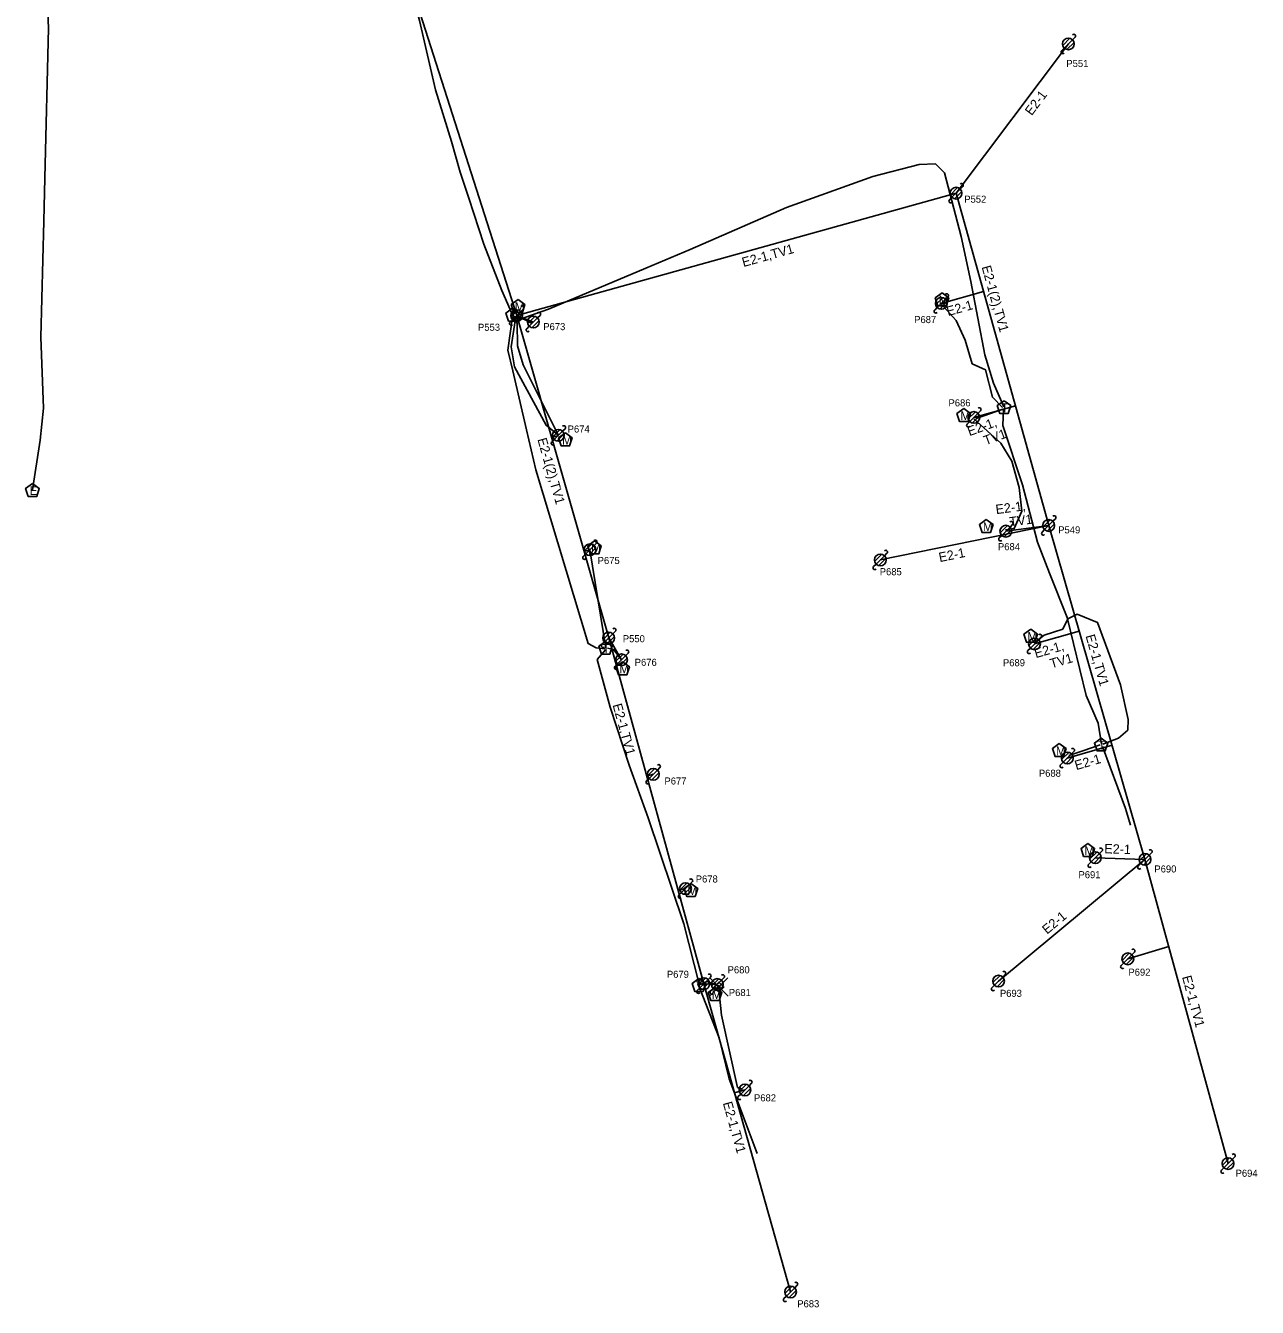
# Model space of a CAD drawing. Extents: x 1614474 to 1865144, y 1098877 to 1212550.
# Drawn here: x 1812950 to 1813473, y 1188887 to 1189432 of the extents above; entities that cross this region are included whole.
import ezdxf

# ---------------------------------------------------------------- set-up
doc = ezdxf.new("R2010")
doc.units = 0
for name, color, linetype in [('RD_EX_SU_Elec', 7, 'Continuous'), ('RD_EX_SU_H2O', 7, 'Continuous'), ('RD_EX_SU_Ovhd', 7, 'Continuous'), ('RD_EX_SU_Pole', 7, 'Continuous'), ('RD_EX_SU_Telecom', 7, 'Continuous'), ('RD_EX_SU_TX_Pole', 7, 'Continuous')]:
    doc.layers.add(name, color=color, linetype=linetype)

# ---------------------------------------------------------------- blocks, each defined once
blk = doc.blocks.new('SUE_PP')
at = {"layer": 'RD_EX_SU_Pole'}
for p, q in [((-2.41, -0.65), (0.65, 2.41)), ((-1.77, -1.77), (1.77, 1.77)), ((-0.65, -2.41), (2.41, 0.65)), ((1.77, 1.77), (2.83, 2.83)), ((-2.83, -2.83), (-1.77, -1.77))]:
    blk.add_line(p, q, dxfattribs=at)
blk.add_circle((0, 0), 2.5, dxfattribs=at)
for centre, start, end in [((2.3, 3.36), 315, 135), ((-2.3, -3.36), 135, 315)]:
    blk.add_arc(centre, 0.75, start, end, dxfattribs=at)
blk = doc.blocks.new('SUE_TPP')
at = {"layer": 'RD_EX_SU_Telecom'}
blk.add_lwpolyline([(0, 3), (-2.85, 0.93), (-1.76, -2.43), (1.76, -2.43), (2.85, 0.93)], close=True, dxfattribs=at)
blk.add_text('T', height=3.75, dxfattribs=at).set_placement((-1.25, -1.88))
blk = doc.blocks.new('SUE_WM')
at = {"layer": 'RD_EX_SU_H2O'}
blk.add_lwpolyline([(0, 3.05), (-2.9, 0.94), (-1.79, -2.47), (1.79, -2.47), (2.9, 0.94)], close=True, dxfattribs=at)
blk.add_text('M', height=3.75, dxfattribs=at).set_placement((-1.43, -1.88))
blk = doc.blocks.new('SUE_PGP')
at = {"layer": 'RD_EX_SU_Pole'}
for p, q in [((-1.06, 1.06), (-3.89, 3.89)), ((1.02, 1.12), (3.86, 3.96)), ((-1.11, -1.04), (-3.94, -3.87)), ((1.06, -1.06), (3.89, -3.89))]:
    blk.add_line(p, q, dxfattribs=at)
for points in [[(0, -2.12), (2.12, 0), (0, 2.12), (-2.12, 0)], [(0, -0.71), (0.71, 0), (0, 0.71), (-0.71, 0)]]:
    blk.add_lwpolyline(points, close=True, dxfattribs=at)

msp = doc.modelspace()

# ---------------------------------------------------------------- linework, layer by layer
at = {"layer": 'RD_EX_SU_Elec'}
msp.add_lwpolyline([(1812958.79, 1189462.41), (1812958.8, 1189447.44), (1812959.6, 1189430.8), (1812958.07, 1189367), (1812957.55, 1189348.86), (1812956.38, 1189299.52), (1812957.5, 1189269.31), (1812955.97, 1189255.72), (1812952.75, 1189234.62)], dxfattribs=at)
msp.add_lwpolyline([(1812952.75, 1189237.29), (1812949.85, 1189235.18), (1812950.96, 1189231.77), (1812954.54, 1189231.77), (1812955.65, 1189235.18)], close=True, dxfattribs=at)
at = {"layer": 'RD_EX_SU_Ovhd'}
for p, q in [((1813092.68, 1189515.17), (1813158.57, 1189308.63)), ((1813345.32, 1189360.69), (1813393.06, 1189424.14)), ((1813158.57, 1189308.63), (1813345.32, 1189360.69)), ((1813345.32, 1189360.69), (1813384.71, 1189219.44)), ((1813339.06, 1189313.84), (1813356.99, 1189318.84)), ((1813158.57, 1189308.63), (1813197.68, 1189171.62)), ((1813158.57, 1189308.63), (1813165.65, 1189305.92)), ((1813352.88, 1189265.36), (1813370.53, 1189270.28)), ((1813176.28, 1189257.74), (1813173.34, 1189256.9)), ((1813313.13, 1189204.78), (1813384.71, 1189219.44)), ((1813366.49, 1189217), (1813384.71, 1189219.44)), ((1813384.71, 1189219.44), (1813425.62, 1189077.49)), ((1813189.7, 1189209.11), (1813187.18, 1189208.39)), ((1813378.68, 1189169.1), (1813397.64, 1189174.56)), ((1813197.68, 1189171.62), (1813203.15, 1189162.35)), ((1813197.68, 1189171.62), (1813238.12, 1189024.65)), ((1813392.61, 1189120.57), (1813411.62, 1189126.05)), ((1813213.84, 1189112.9), (1813216.62, 1189113.67)), ((1813363.39, 1189025.76), (1813425.62, 1189077.49)), ((1813404.51, 1189078.21), (1813425.62, 1189077.49)), ((1813425.62, 1189077.49), (1813460.93, 1188948.19)), ((1813227.23, 1189064.23), (1813230.32, 1189065.08)), ((1813418.32, 1189035.22), (1813435.74, 1189040.42)), ((1813238.12, 1189024.65), (1813274.98, 1188893.62)), ((1813238.12, 1189024.65), (1813243.84, 1189024.32)), ((1813251.17, 1188978.26), (1813255.57, 1188979.5))]:
    msp.add_line(p, q, dxfattribs=at)
at = {"layer": 'RD_EX_SU_Pole'}
for p, q in [((1813390.64, 1189423.49), (1813393.7, 1189426.55)), ((1813391.29, 1189422.37), (1813394.82, 1189425.91)), ((1813392.41, 1189421.72), (1813395.47, 1189424.79)), ((1813394.82, 1189425.91), (1813395.89, 1189426.97)), ((1813390.23, 1189421.31), (1813391.29, 1189422.37)), ((1813342.91, 1189360.05), (1813345.97, 1189363.11)), ((1813347.09, 1189362.46), (1813348.15, 1189363.52)), ((1813342.49, 1189357.87), (1813343.55, 1189358.93)), ((1813343.55, 1189358.93), (1813347.09, 1189362.46)), ((1813344.68, 1189358.28), (1813347.74, 1189361.34)), ((1813156.15, 1189307.98), (1813159.21, 1189311.04)), ((1813156.8, 1189306.86), (1813160.33, 1189310.4)), ((1813157.92, 1189306.21), (1813160.98, 1189309.28)), ((1813160.33, 1189310.4), (1813161.4, 1189311.46)), ((1813155.74, 1189305.8), (1813156.8, 1189306.86))]:
    msp.add_line(p, q, dxfattribs=at)
for centre in [(1813393.06, 1189424.14), (1813345.32, 1189360.69), (1813158.57, 1189308.63)]:
    msp.add_circle(centre, 2.5, dxfattribs=at)
for centre, start, end in [((1813395.36, 1189427.5), 315, 135), ((1813390.76, 1189420.78), 135, 315), ((1813347.62, 1189364.05), 315, 135), ((1813343.02, 1189357.33), 135, 315), ((1813160.87, 1189311.99), 315, 135), ((1813156.27, 1189305.27), 135, 315)]:
    msp.add_arc(centre, 0.75, start, end, dxfattribs=at)
at = {"layer": 'RD_EX_SU_Telecom'}
msp.add_line((1813196.48, 1189167.49), (1813189.65, 1189209.15), dxfattribs=at)
for points in [[(1813072.08, 1189604.82), (1813068.71, 1189603.57), (1813068.2, 1189602.09), (1813069.12, 1189597.9), (1813073.8, 1189589.64), (1813078.08, 1189576.44), (1813085.26, 1189552.84), (1813088.75, 1189540.66), (1813092.82, 1189529.22), (1813096.58, 1189514.62), (1813102.16, 1189490.33), (1813109.1, 1189463.84), (1813117.24, 1189434.02), (1813124.01, 1189404.62), (1813130.86, 1189382.63), (1813134.55, 1189369.62), (1813138.23, 1189358.5), (1813144.63, 1189339.05), (1813152.21, 1189319.35), (1813156.72, 1189309.04)], [(1813157.24, 1189308.39), (1813159.56, 1189307.03), (1813172.08, 1189311.36), (1813213.49, 1189328.81), (1813232.3, 1189336.79), (1813273.2, 1189354.65), (1813309.96, 1189367.72), (1813329.71, 1189372.91), (1813336.64, 1189373.12), (1813340.38, 1189369.32), (1813347.46, 1189342.23), (1813351.59, 1189323.09), (1813357.6, 1189291.93), (1813361.19, 1189279.91), (1813365.56, 1189269.81)], [(1813338.91, 1189313.77), (1813345.36, 1189306.59), (1813349.21, 1189298.22), (1813352.18, 1189288.16), (1813357.83, 1189285.6), (1813360.8, 1189273.99), (1813365.07, 1189269.54)], [(1813156.74, 1189308.1), (1813154.81, 1189294), (1813156.94, 1189285.13), (1813162.76, 1189260.05), (1813166.71, 1189243.02), (1813188.96, 1189169.23), (1813192.29, 1189167.39), (1813196.17, 1189166.94)], [(1813158.2, 1189308.31), (1813156.27, 1189295.43), (1813157.67, 1189286.8), (1813171.04, 1189262.04), (1813176.1, 1189257.9)], [(1813157.08, 1189308.23), (1813158.74, 1189305.42), (1813158.88, 1189295.77), (1813161.31, 1189287.65), (1813176.16, 1189257.93)], [(1813157.25, 1189308.37), (1813161.83, 1189307.02), (1813164.84, 1189305.41)], [(1813352.87, 1189264.7), (1813364.41, 1189254.39), (1813368.98, 1189246.73), (1813372.15, 1189235.55), (1813373.35, 1189225.45), (1813370.06, 1189218.08), (1813366.37, 1189217.55)], [(1813353.29, 1189265.48), (1813354.36, 1189264.98), (1813365.17, 1189268.92)], [(1813365.5, 1189268.92), (1813365.15, 1189261.98), (1813373.51, 1189236.72), (1813379.96, 1189212.39), (1813384.99, 1189199.1), (1813392.61, 1189180.26), (1813400.67, 1189147.12), (1813405.77, 1189135.45), (1813407.1, 1189126.41)], [(1813378.64, 1189169.56), (1813382.72, 1189172.77), (1813390.7, 1189175.38), (1813392.87, 1189179.81), (1813396.85, 1189181.72), (1813405.38, 1189178.2), (1813415.16, 1189151.72), (1813418.49, 1189136.9), (1813418.35, 1189132.45), (1813414.33, 1189129), (1813407.64, 1189126.44)], [(1813196.29, 1189166.54), (1813192.82, 1189162.53), (1813198.33, 1189142.17), (1813206.42, 1189117.51), (1813214.5, 1189095.12), (1813229.57, 1189050.09), (1813236.08, 1189024.47)], [(1813197.12, 1189167.34), (1813199.74, 1189166.69), (1813203.14, 1189162.39)], [(1813406.61, 1189126.18), (1813399.24, 1189123.6), (1813393.22, 1189121.71)], [(1813407.55, 1189125.52), (1813417.29, 1189099.17), (1813419.49, 1189092.05)], [(1813236.28, 1189024.24), (1813239.5, 1189025.55), (1813244.26, 1189023.77)], [(1813236.08, 1189023.37), (1813244.63, 1189001.6), (1813248.87, 1188984.17), (1813260.73, 1188952.48)], [(1813244.51, 1189022.22), (1813245.67, 1189011.22), (1813252.43, 1188980.57), (1813254.56, 1188979.83)]]:
    msp.add_lwpolyline(points, dxfattribs=at)

# ---------------------------------------------------------------- block references
at = {"layer": 'RD_EX_SU_H2O'}
for p in [(1813159.19, 1189312.38), (1813339.35, 1189315.26), (1813348.61, 1189266.09), (1813179.29, 1189255.7), (1813358.15, 1189218.9), (1813191.64, 1189209.79), (1813377.05, 1189172.27), (1813203.61, 1189158.46), (1813389.18, 1189123.66), (1813401.33, 1189081.2), (1813232.61, 1189064.23), (1813242.89, 1189019.98)]:
    msp.add_blockref('SUE_WM', p, dxfattribs=at)
at = {"layer": 'RD_EX_SU_Pole'}
for name, p in [('SUE_PP', (1813339.06, 1189313.84)), ('SUE_PP', (1813165.65, 1189305.92)), ('SUE_PP', (1813352.88, 1189265.36)), ('SUE_PP', (1813176.28, 1189257.74)), ('SUE_PP', (1813366.49, 1189217)), ('SUE_PP', (1813384.71, 1189219.44)), ('SUE_PP', (1813189.7, 1189209.11)), ('SUE_PP', (1813313.13, 1189204.78)), ('SUE_PP', (1813197.68, 1189171.62)), ('SUE_PP', (1813378.68, 1189169.1)), ('SUE_PP', (1813203.15, 1189162.35)), ('SUE_PP', (1813392.61, 1189120.57)), ('SUE_PP', (1813216.62, 1189113.67)), ('SUE_PP', (1813404.51, 1189078.21)), ('SUE_PP', (1813425.62, 1189077.49)), ('SUE_PP', (1813230.32, 1189065.08)), ('SUE_PP', (1813418.32, 1189035.22)), ('SUE_PP', (1813238.12, 1189024.65)), ('SUE_PGP', (1813244.5, 1189023.23)), ('SUE_PP', (1813243.84, 1189024.32)), ('SUE_PP', (1813363.39, 1189025.76)), ('SUE_PP', (1813255.57, 1188979.5)), ('SUE_PP', (1813460.93, 1188948.19)), ('SUE_PP', (1813274.98, 1188893.62))]:
    msp.add_blockref(name, p, dxfattribs=at)
at = {"layer": 'RD_EX_SU_Telecom'}
for p in [(1813156.86, 1189308.77), (1813365.71, 1189269.44), (1813196.36, 1189167.15), (1813406.99, 1189126.01), (1813236.01, 1189023.82)]:
    msp.add_blockref('SUE_TPP', p, dxfattribs=at)

# ---------------------------------------------------------------- texts
at = {"layer": 'RD_EX_SU_Elec'}
msp.add_text('E', height=3.75, dxfattribs=at).set_placement((1812951.58, 1189232.36))
at = {"layer": 'RD_EX_SU_Ovhd'}
for s, rotation, p in [('E2-1', 53.0429, (1813377.45, 1189393.41)), ('E2-1,TV1', 15.5779, (1813254.96, 1189329.27)), ('E2-1(2),TV1', 285.5813, (1813356.15, 1189329.33)), ('E2-1', 15.5813, (1813341.92, 1189308.41)), ('E2-1,', 20.07, (1813351.03, 1189257.37)), ('TV1', 20.07, (1813357.9, 1189253.49)), ('E2-1(2),TV1', 285.9332, (1813167.34, 1189256.05)), ('E2-1,', 7.6291, (1813362.41, 1189224.23)), ('TV1', 7.6291, (1813368.29, 1189218.96)), ('E2-1', 11.5731, (1813338.4, 1189203.83)), ('E2-1,TV1', 286.0763, (1813400.32, 1189172.5)), ('E2-1,', 16.0763, (1813379.25, 1189163.02)), ('TV1', 16.0763, (1813385.84, 1189158.67)), ('E2-1,TV1', 285.3843, (1813199.29, 1189143.14)), ('E2-1', 16.0763, (1813396.4, 1189115.42)), ('E2-1', 358.0385, (1813408.27, 1189080.09)), ('E2-1', 39.7374, (1813383.99, 1189045.49)), ('E2-1,TV1', 285.277, (1813441.34, 1189027.53)), ('E2-1,TV1', 285.7115, (1813246.16, 1188973.92))]:
    msp.add_text(s, height=4, rotation=rotation, dxfattribs=at).set_placement(p)
at = {"layer": 'RD_EX_SU_TX_Pole'}
for s, p in [('P551', (1813392.2, 1189414.3)), ('P552', (1813348.8, 1189356.64)), ('P687', (1813327.51, 1189305.46)), ('P553', (1813142.12, 1189302.19)), ('P673', (1813169.87, 1189302.46)), ('P686', (1813342.11, 1189270.05)), ('P674', (1813180.24, 1189258.94)), ('P549', (1813388.74, 1189216.07)), ('P684', (1813363.13, 1189208.92)), ('P675', (1813192.99, 1189203.04)), ('P685', (1813312.88, 1189198.29)), ('P550', (1813203.68, 1189169.81)), ('P676', (1813208.74, 1189159.77)), ('P689', (1813365.25, 1189159.6)), ('P677', (1813221.37, 1189109.32)), ('P688', (1813380.52, 1189112.62)), ('P690', (1813429.61, 1189071.93)), ('P678', (1813234.68, 1189067.67)), ('P691', (1813397.36, 1189069.49)), ('P679', (1813222.4, 1189027.15)), ('P680', (1813248.23, 1189029.07)), ('P692', (1813418.58, 1189028.06)), ('P681', (1813248.73, 1189019.4)), ('P693', (1813363.95, 1189019.06)), ('P682', (1813259.44, 1188974.62)), ('P694', (1813464.14, 1188942.58)), ('P683', (1813277.82, 1188887.11))]:
    msp.add_text(s, height=3, dxfattribs=at).set_placement(p)

doc.saveas('drawing.dxf')
